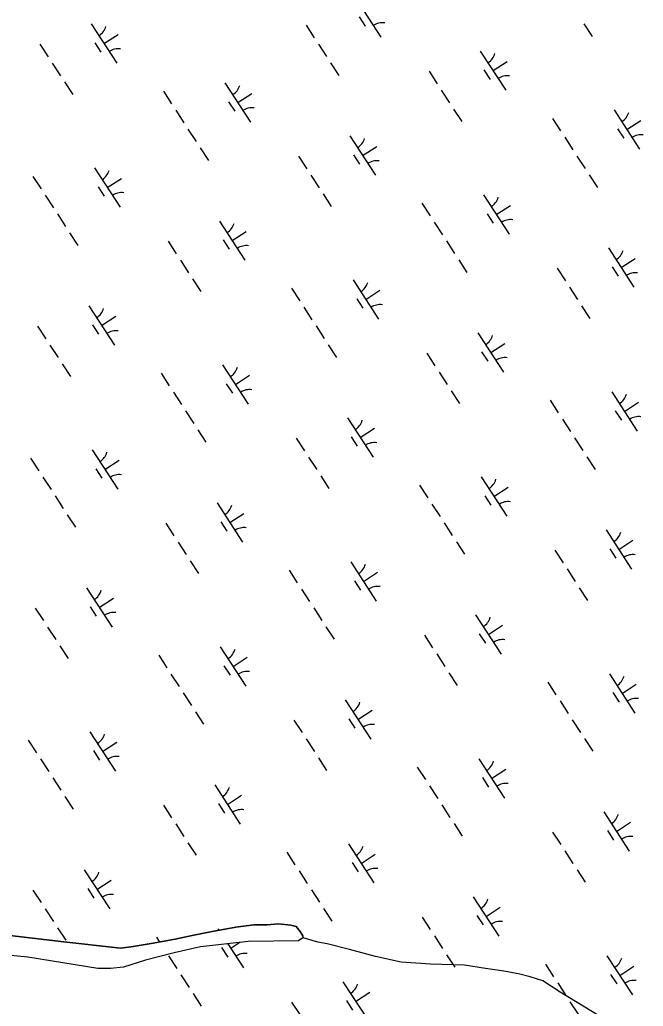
# Model space of a CAD drawing. Extents: x 3953924 to 3974542, y 193747 to 216192.
# Drawn here: x 3970369 to 3971035, y 200515 to 201568 of the extents above; entities that cross this region are included whole.
import ezdxf

# ---------------------------------------------------------------- set-up
doc = ezdxf.new("R2010")
doc.units = 0
doc.layers.add('V-TOPO-SHOR', color=7, linetype='Continuous')
doc.layers.add('V-WETL-SWMP', color=7, linetype='Continuous')

msp = doc.modelspace()

# ---------------------------------------------------------------- linework, layer by layer
at = {"layer": 'V-TOPO-SHOR'}
for points in [[(3970671.4, 200587.6), (3970671.3, 200590), (3970668.3, 200594.6), (3970664.1, 200599.8), (3970658.2, 200601.4), (3970645.2, 200602.9), (3970632.9, 200601.5), (3970618.8, 200601.7), (3970599.5, 200599), (3970572.6, 200594.3), (3970552.8, 200590.3), (3970534.7, 200586.4), (3970509, 200581.7), (3970487.9, 200578.3), (3970476.2, 200576.9), (3970412.7, 200583.7), (3970355.1, 200590.6)], [(3970671.4, 200587.6), (3970670.2, 200587), (3970666.7, 200584.6), (3970612.8, 200584), (3970561.9, 200578.2), (3970533.8, 200571.7), (3970502.9, 200564), (3970479.6, 200556.4), (3970465.6, 200554.9), (3970452.1, 200555.2), (3970377.3, 200567), (3970347.3, 200569.9)], [(3970997.2, 200498.7), (3970946.1, 200529.8), (3970927.6, 200541.7), (3970914, 200546.1), (3970901.6, 200549.3), (3970884, 200552.5), (3970866.3, 200555), (3970843.9, 200558.6), (3970807.5, 200559.6), (3970776.4, 200561.8), (3970748.7, 200567.7), (3970720.9, 200575.3), (3970697.3, 200581.2), (3970687.3, 200583.3), (3970671.4, 200587.6)]]:
    msp.add_lwpolyline(points, dxfattribs=at)
at = {"layer": 'V-WETL-SWMP'}
for p, q in [((3970727.4, 201591.5), (3970754.7, 201549.5)), ((3970731.3, 201571.3), (3970737.8, 201561.3)), ((3970445.1, 201563.7), (3970472.4, 201521.8)), ((3970674.7, 201562.4), (3970683.4, 201549)), ((3970971.6, 201563.7), (3970980.4, 201550.3)), ((3970458.7, 201542.7), (3970473.8, 201552.5)), ((3970390.3, 201542), (3970399.1, 201528.6)), ((3970449, 201543.5), (3970455.5, 201533.5)), ((3970687.8, 201542.3), (3970696.5, 201528.9)), ((3970860.8, 201534.8), (3970888.1, 201492.9)), ((3970403.4, 201521.9), (3970412.2, 201508.5)), ((3970700.8, 201522.2), (3970709.6, 201508.8)), ((3970874.4, 201513.9), (3970889.5, 201523.7)), ((3970806.1, 201513.2), (3970814.8, 201499.7)), ((3970864.7, 201514.7), (3970871.3, 201504.6)), ((3970416.5, 201501.8), (3970425.3, 201488.4)), ((3970588, 201500.7), (3970615.3, 201458.8)), ((3970522.2, 201491.8), (3970530.9, 201478.4)), ((3970601.6, 201479.8), (3970616.7, 201489.6)), ((3970819.1, 201493), (3970827.9, 201479.6)), ((3970591.9, 201480.6), (3970598.4, 201470.5)), ((3970832.2, 201472.9), (3970841, 201459.5)), ((3970535.3, 201471.7), (3970544, 201458.3)), ((3970937.9, 201462.9), (3970946.6, 201449.5)), ((3971003.7, 201471.9), (3971031, 201430)), ((3971007.6, 201451.7), (3971014.1, 201441.7)), ((3971017.3, 201450.9), (3971032.4, 201460.7)), ((3970548.4, 201451.5), (3970557.1, 201438.1)), ((3970721.4, 201444.1), (3970748.7, 201402.2)), ((3970951, 201442.8), (3970959.7, 201429.4)), ((3970561.4, 201431.4), (3970570.2, 201418)), ((3970735, 201423.1), (3970750.1, 201433)), ((3970666.7, 201422.4), (3970675.4, 201409)), ((3970725.3, 201424), (3970731.9, 201413.9)), ((3970964.1, 201422.7), (3970972.8, 201409.3)), ((3970448.6, 201410), (3970475.9, 201368.1)), ((3970382.8, 201401), (3970391.5, 201387.6)), ((3970679.7, 201402.3), (3970688.5, 201388.9)), ((3970977.2, 201402.6), (3970985.9, 201389.2)), ((3970452.5, 201389.8), (3970459, 201379.8)), ((3970462.2, 201389), (3970477.3, 201398.8)), ((3970395.9, 201380.9), (3970404.6, 201367.5)), ((3970692.8, 201382.2), (3970701.6, 201368.8)), ((3970864.3, 201381.1), (3970891.6, 201339.2)), ((3970798.5, 201372.2), (3970807.2, 201358.8)), ((3970877.9, 201360.2), (3970893, 201370)), ((3970408.9, 201360.8), (3970417.7, 201347.4)), ((3970868.2, 201361), (3970874.7, 201350.9)), ((3970582, 201353.3), (3970609.3, 201311.4)), ((3970811.6, 201352.1), (3970820.3, 201338.7)), ((3970422, 201340.7), (3970430.8, 201327.3)), ((3970595.6, 201332.4), (3970610.7, 201342.2)), ((3970527.2, 201331.7), (3970536, 201318.3)), ((3970585.9, 201333.2), (3970592.4, 201323.2)), ((3970824.7, 201332), (3970833.4, 201318.6)), ((3970997.7, 201324.5), (3971025, 201282.6)), ((3970540.3, 201311.6), (3970549.1, 201298.1)), ((3970837.8, 201311.9), (3970846.5, 201298.4)), ((3971001.6, 201304.4), (3971008.2, 201294.3)), ((3971011.4, 201303.6), (3971026.4, 201313.4)), ((3970943, 201302.8), (3970951.7, 201289.4)), ((3970553.4, 201291.4), (3970562.2, 201278)), ((3970724.9, 201290.4), (3970752.2, 201248.5)), ((3970659.1, 201281.5), (3970667.8, 201268)), ((3970738.5, 201269.4), (3970753.6, 201279.3)), ((3970956.1, 201282.7), (3970964.8, 201269.3)), ((3970442.6, 201262.6), (3970469.9, 201220.7)), ((3970728.8, 201270.3), (3970735.3, 201260.2)), ((3970969.1, 201262.6), (3970977.9, 201249.2)), ((3970672.2, 201261.3), (3970680.9, 201247.9)), ((3970446.5, 201242.5), (3970453, 201232.4)), ((3970456.2, 201241.6), (3970471.3, 201251.5)), ((3970685.3, 201241.2), (3970694, 201227.8)), ((3970387.8, 201240.9), (3970396.6, 201227.5)), ((3970858.3, 201233.8), (3970885.6, 201191.9)), ((3970400.9, 201220.8), (3970409.7, 201207.4)), ((3970698.4, 201221.1), (3970707.1, 201207.7)), ((3970872, 201212.8), (3970887, 201222.6)), ((3970803.6, 201212.1), (3970812.3, 201198.7)), ((3970862.2, 201213.6), (3970868.8, 201203.6)), ((3970414, 201200.7), (3970422.8, 201187.3)), ((3970585.5, 201199.6), (3970612.8, 201157.7)), ((3970519.7, 201190.7), (3970528.4, 201177.3)), ((3970599.1, 201178.7), (3970614.2, 201188.5)), ((3970816.7, 201192), (3970825.4, 201178.6)), ((3970589.4, 201179.5), (3970595.9, 201169.5)), ((3970532.8, 201170.6), (3970541.5, 201157.2)), ((3970829.7, 201171.9), (3970838.5, 201158.5)), ((3971001.2, 201170.8), (3971028.5, 201128.9)), ((3970935.4, 201161.9), (3970944.1, 201148.5)), ((3971014.8, 201149.9), (3971029.9, 201159.7)), ((3970545.9, 201150.5), (3970554.6, 201137.1)), ((3971005.1, 201150.7), (3971011.6, 201140.6)), ((3970718.9, 201143), (3970746.2, 201101.1)), ((3970948.5, 201141.8), (3970957.2, 201128.4)), ((3970558.9, 201130.4), (3970567.7, 201117)), ((3970732.5, 201122.1), (3970747.6, 201131.9)), ((3970664.2, 201121.3), (3970672.9, 201107.9)), ((3970722.8, 201122.9), (3970729.4, 201112.8)), ((3970961.6, 201121.7), (3970970.3, 201108.2)), ((3970446.1, 201108.9), (3970473.4, 201067)), ((3970380.3, 201100), (3970389, 201086.6)), ((3970459.7, 201087.9), (3970474.8, 201097.8)), ((3970677.2, 201101.2), (3970686, 201087.8)), ((3970974.7, 201101.5), (3970983.4, 201088.1)), ((3970450, 201088.8), (3970456.5, 201078.7)), ((3970393.4, 201079.9), (3970402.1, 201066.4)), ((3970690.3, 201081.1), (3970699.1, 201067.7)), ((3970861.8, 201080.1), (3970889.1, 201038.2)), ((3970796, 201071.1), (3970804.7, 201057.7)), ((3970875.4, 201059.1), (3970890.5, 201068.9)), ((3970406.4, 201059.7), (3970415.2, 201046.3)), ((3970579.5, 201052.3), (3970606.8, 201010.4)), ((3970865.7, 201059.9), (3970872.2, 201049.9)), ((3970593.1, 201031.3), (3970608.2, 201041.1)), ((3970809.1, 201051), (3970817.8, 201037.6)), ((3970419.5, 201039.6), (3970428.3, 201026.2)), ((3970524.7, 201030.6), (3970533.5, 201017.2)), ((3970583.4, 201032.1), (3970589.9, 201022.1)), ((3970822.2, 201030.9), (3970830.9, 201017.5)), ((3970995.2, 201023.5), (3971022.5, 200981.5)), ((3970537.8, 201010.5), (3970546.6, 200997.1)), ((3970835.3, 201010.8), (3970844, 200997.4)), ((3971008.9, 201002.5), (3971023.9, 201012.3)), ((3970940.5, 201001.8), (3970949.2, 200988.4)), ((3970999.1, 201003.3), (3971005.7, 200993.3)), ((3970550.9, 200990.4), (3970559.7, 200977)), ((3970722.4, 200989.3), (3970749.7, 200947.4)), ((3970656.6, 200980.4), (3970665.3, 200967)), ((3970736, 200968.4), (3970751.1, 200978.2)), ((3970953.6, 200981.7), (3970962.3, 200968.2)), ((3970726.3, 200969.2), (3970732.8, 200959.1)), ((3970440.1, 200961.5), (3970467.4, 200919.6)), ((3970669.7, 200960.3), (3970678.4, 200946.9)), ((3970966.6, 200961.5), (3970975.4, 200948.1)), ((3970453.7, 200940.6), (3970468.8, 200950.4)), ((3970385.3, 200939.9), (3970394.1, 200926.5)), ((3970444, 200941.4), (3970450.5, 200931.3)), ((3970682.8, 200940.2), (3970691.5, 200926.8)), ((3970855.8, 200932.7), (3970883.1, 200890.8)), ((3970398.4, 200919.7), (3970407.2, 200906.3)), ((3970695.9, 200920), (3970704.6, 200906.6)), ((3970869.5, 200911.8), (3970884.5, 200921.6)), ((3970801.1, 200911), (3970809.8, 200897.6)), ((3970859.7, 200912.6), (3970866.3, 200902.5)), ((3970411.5, 200899.6), (3970420.3, 200886.2)), ((3970583, 200898.6), (3970610.3, 200856.7)), ((3970517.2, 200889.6), (3970525.9, 200876.2)), ((3970596.6, 200877.6), (3970611.7, 200887.4)), ((3970814.2, 200890.9), (3970822.9, 200877.5)), ((3970586.9, 200878.4), (3970593.4, 200868.4)), ((3970530.3, 200869.5), (3970539, 200856.1)), ((3970827.2, 200870.8), (3970836, 200857.4)), ((3970998.7, 200869.7), (3971026, 200827.8)), ((3970932.9, 200860.8), (3970941.6, 200847.4)), ((3971012.3, 200848.8), (3971027.4, 200858.6)), ((3970543.4, 200849.4), (3970552.1, 200836)), ((3970716.4, 200842), (3970743.7, 200800.1)), ((3970946, 200840.7), (3970954.7, 200827.3)), ((3971002.6, 200849.6), (3971009.2, 200839.6)), ((3970730, 200821), (3970745.1, 200830.8)), ((3970556.4, 200829.3), (3970565.2, 200815.9)), ((3970661.7, 200820.3), (3970670.4, 200806.9)), ((3970720.3, 200821.8), (3970726.9, 200811.8)), ((3970959.1, 200820.6), (3970967.8, 200807.2)), ((3970377.8, 200798.9), (3970386.5, 200785.5)), ((3970443.6, 200807.8), (3970470.9, 200765.9)), ((3970674.7, 200800.2), (3970683.5, 200786.8)), ((3970972.2, 200800.5), (3970980.9, 200787.1)), ((3970457.2, 200786.9), (3970472.3, 200796.7)), ((3970390.9, 200778.8), (3970399.6, 200765.4)), ((3970447.5, 200787.7), (3970454, 200777.6)), ((3970687.8, 200780.1), (3970696.6, 200766.6)), ((3970859.3, 200779), (3970886.6, 200737.1)), ((3970793.5, 200770.1), (3970802.2, 200756.7)), ((3970872.9, 200758.1), (3970888, 200767.9)), ((3970404, 200758.7), (3970412.7, 200745.3)), ((3970863.2, 200758.9), (3970869.7, 200748.8)), ((3970577, 200751.2), (3970604.3, 200709.3)), ((3970806.6, 200750), (3970815.3, 200736.5)), ((3970417, 200738.6), (3970425.8, 200725.2)), ((3970590.6, 200730.3), (3970605.7, 200740.1)), ((3970522.3, 200729.5), (3970531, 200716.1)), ((3970580.9, 200731.1), (3970587.5, 200721)), ((3970819.7, 200729.8), (3970828.4, 200716.4)), ((3970992.7, 200722.4), (3971020, 200680.5)), ((3970535.3, 200709.4), (3970544.1, 200696)), ((3970832.8, 200709.7), (3970841.5, 200696.3)), ((3971006.4, 200701.4), (3971021.4, 200711.3)), ((3970938, 200700.7), (3970946.7, 200687.3)), ((3970996.6, 200702.3), (3971003.2, 200692.2)), ((3970548.4, 200689.3), (3970557.2, 200675.9)), ((3970719.9, 200688.3), (3970747.2, 200646.4)), ((3970654.1, 200679.3), (3970662.8, 200665.9)), ((3970733.5, 200667.3), (3970748.6, 200677.1)), ((3970951.1, 200680.6), (3970959.8, 200667.2)), ((3970723.8, 200668.1), (3970730.3, 200658.1)), ((3970437.6, 200660.5), (3970464.9, 200618.6)), ((3970667.2, 200659.2), (3970675.9, 200645.8)), ((3970964.2, 200660.5), (3970972.9, 200647.1)), ((3970451.2, 200639.5), (3970466.3, 200649.3)), ((3970382.8, 200638.8), (3970391.6, 200625.4)), ((3970441.5, 200640.3), (3970448, 200630.3)), ((3970680.3, 200639.1), (3970689, 200625.7)), ((3970853.3, 200631.6), (3970880.6, 200589.7)), ((3970867, 200610.7), (3970882, 200620.5)), ((3970395.9, 200618.7), (3970404.7, 200605.3)), ((3970693.4, 200619), (3970702.1, 200605.6)), ((3970798.6, 200610), (3970807.3, 200596.6)), ((3970857.2, 200611.5), (3970863.8, 200601.5)), ((3970409, 200598.6), (3970417.8, 200585.2)), ((3970572.6, 200594.3), (3970599.5, 200599)), ((3970599.5, 200599), (3970618.8, 200601.7)), ((3970618.8, 200601.7), (3970632.9, 200601.5)), ((3970632.9, 200601.5), (3970645.2, 200602.9)), ((3970645.2, 200602.9), (3970658.2, 200601.4)), ((3970658.2, 200601.4), (3970664.1, 200599.8)), ((3970664.1, 200599.8), (3970668.3, 200594.6)), ((3970355.1, 200590.6), (3970412.7, 200583.7)), ((3970514.7, 200588.6), (3970518.1, 200583.3)), ((3970534.7, 200586.4), (3970552.8, 200590.3)), ((3970552.8, 200590.3), (3970572.6, 200594.3)), ((3970580.5, 200597.5), (3970581.6, 200595.8)), ((3970668.3, 200594.6), (3970671.3, 200590)), ((3970671.3, 200590), (3970671.4, 200587.6)), ((3970811.7, 200589.9), (3970820.4, 200576.4)), ((3970412.7, 200583.7), (3970476.2, 200576.9)), ((3970476.2, 200576.9), (3970487.9, 200578.3)), ((3970487.9, 200578.3), (3970509, 200581.7)), ((3970509, 200581.7), (3970534.7, 200586.4)), ((3970561.9, 200578.2), (3970533.8, 200571.7)), ((3970612.8, 200584), (3970561.9, 200578.2)), ((3970584.4, 200577.4), (3970590.9, 200567.3)), ((3970590.9, 200581.5), (3970607.8, 200555.6)), ((3970594.1, 200576.6), (3970604, 200583)), ((3970666.7, 200584.6), (3970612.8, 200584)), ((3970670.2, 200587), (3970666.7, 200584.6)), ((3970671.4, 200587.6), (3970670.2, 200587)), ((3970377.3, 200567), (3970347.3, 200569.9)), ((3970452.1, 200555.2), (3970377.3, 200567)), ((3970533.8, 200571.7), (3970502.9, 200564)), ((3970527.8, 200568.5), (3970536.5, 200555.1)), ((3970824.7, 200569.7), (3970833.5, 200556.3)), ((3970996.2, 200568.7), (3971023.5, 200526.8)), ((3970479.6, 200556.4), (3970465.6, 200554.9)), ((3970502.9, 200564), (3970479.6, 200556.4)), ((3970930.4, 200559.8), (3970939.1, 200546.3)), ((3971009.8, 200547.7), (3971024.9, 200557.6)), ((3970465.6, 200554.9), (3970452.1, 200555.2)), ((3970540.9, 200548.4), (3970549.6, 200534.9)), ((3971000.1, 200548.5), (3971006.7, 200538.5)), ((3970713.9, 200540.9), (3970741.2, 200499)), ((3970943.5, 200539.6), (3970952.2, 200526.2)), ((3970554, 200528.2), (3970562.7, 200514.8)), ((3970727.6, 200519.9), (3970742.6, 200529.8)), ((3970659.2, 200519.2), (3970667.9, 200505.8)), ((3970717.8, 200520.8), (3970724.4, 200510.7)), ((3970956.6, 200519.5), (3970965.3, 200506.1))]:
    msp.add_line(p, q, dxfattribs=at)
for centre, start, end in [((3970443.9, 201566), 302.2901, 343.8338), ((3970756.3, 201547.5), 82.2901, 123.8337), ((3970474, 201519.7), 82.2901, 123.8337), ((3970859.6, 201537.2), 302.2901, 343.8338), ((3970889.7, 201490.9), 82.2901, 123.8337), ((3970586.8, 201503), 302.2901, 343.8338), ((3970616.9, 201456.7), 82.2901, 123.8337), ((3971002.5, 201474.2), 302.2901, 343.8338), ((3970720.2, 201446.4), 302.2901, 343.8338), ((3971032.6, 201427.9), 82.2901, 123.8337), ((3970750.3, 201400.1), 82.2901, 123.8337), ((3970447.3, 201412.3), 302.2901, 343.8338), ((3970477.5, 201366), 82.2901, 123.8337), ((3970863.1, 201383.5), 302.2901, 343.8338), ((3970580.8, 201355.7), 302.2901, 343.8338), ((3970893.2, 201337.2), 82.2901, 123.8337), ((3970610.9, 201309.4), 82.2901, 123.8337), ((3970996.5, 201326.8), 302.2901, 343.8338), ((3971026.6, 201280.5), 82.2901, 123.8337), ((3970723.7, 201292.7), 302.2901, 343.8338), ((3970753.8, 201246.4), 82.2901, 123.8337), ((3970441.4, 201264.9), 302.2901, 343.8338), ((3970471.5, 201218.6), 82.2901, 123.8337), ((3970857.1, 201236.1), 302.2901, 343.8338), ((3970887.2, 201189.8), 82.2901, 123.8337), ((3970584.3, 201202), 302.2901, 343.8338), ((3970614.4, 201155.7), 82.2901, 123.8337), ((3971000, 201173.1), 302.2901, 343.8338), ((3970717.7, 201145.4), 302.2901, 343.8338), ((3971030.1, 201126.8), 82.2901, 123.8337), ((3970747.8, 201099.1), 82.2901, 123.8337), ((3970444.9, 201111.2), 302.2901, 343.8338), ((3970475, 201064.9), 82.2901, 123.8337), ((3970860.6, 201082.4), 302.2901, 343.8338), ((3970890.7, 201036.1), 82.2901, 123.8337), ((3970578.3, 201054.6), 302.2901, 343.8338), ((3970608.4, 201008.3), 82.2901, 123.8337), ((3970994, 201025.8), 302.2901, 343.8338), ((3971024.1, 200979.5), 82.2901, 123.8337), ((3970721.2, 200991.6), 302.2901, 343.8338), ((3970438.9, 200963.9), 302.2901, 343.8338), ((3970751.3, 200945.4), 82.2901, 123.8337), ((3970469, 200917.6), 82.2901, 123.8337), ((3970854.6, 200935), 302.2901, 343.8338), ((3970884.7, 200888.7), 82.2901, 123.8337), ((3970581.8, 200900.9), 302.2901, 343.8338), ((3970611.9, 200854.6), 82.2901, 123.8337), ((3970997.5, 200872.1), 302.2901, 343.8338), ((3971027.6, 200825.8), 82.2901, 123.8337), ((3970715.2, 200844.3), 302.2901, 343.8338), ((3970745.3, 200798), 82.2901, 123.8337), ((3970442.4, 200810.2), 302.2901, 343.8338), ((3970472.5, 200763.9), 82.2901, 123.8337), ((3970858.1, 200781.3), 302.2901, 343.8338), ((3970575.8, 200753.5), 302.2901, 343.8338), ((3970888.2, 200735), 82.2901, 123.8337), ((3970605.9, 200707.2), 82.2901, 123.8337), ((3970991.5, 200724.7), 302.2901, 343.8338), ((3971021.6, 200678.4), 82.2901, 123.8337), ((3970718.7, 200690.6), 302.2901, 343.8338), ((3970748.8, 200644.3), 82.2901, 123.8337), ((3970436.4, 200662.8), 302.2901, 343.8338), ((3970466.5, 200616.5), 82.2901, 123.8337), ((3970852.1, 200634), 302.2901, 343.8338), ((3970882.2, 200587.7), 82.2901, 123.8337), ((3970609.4, 200553.5), 82.2901, 123.8337), ((3970995, 200571), 302.2901, 343.8338), ((3970712.7, 200543.2), 302.2901, 343.8338), ((3971025.1, 200524.7), 82.2901, 123.8337)]:
    msp.add_arc(centre, 17.6, start, end, dxfattribs=at)

doc.saveas('drawing.dxf')
